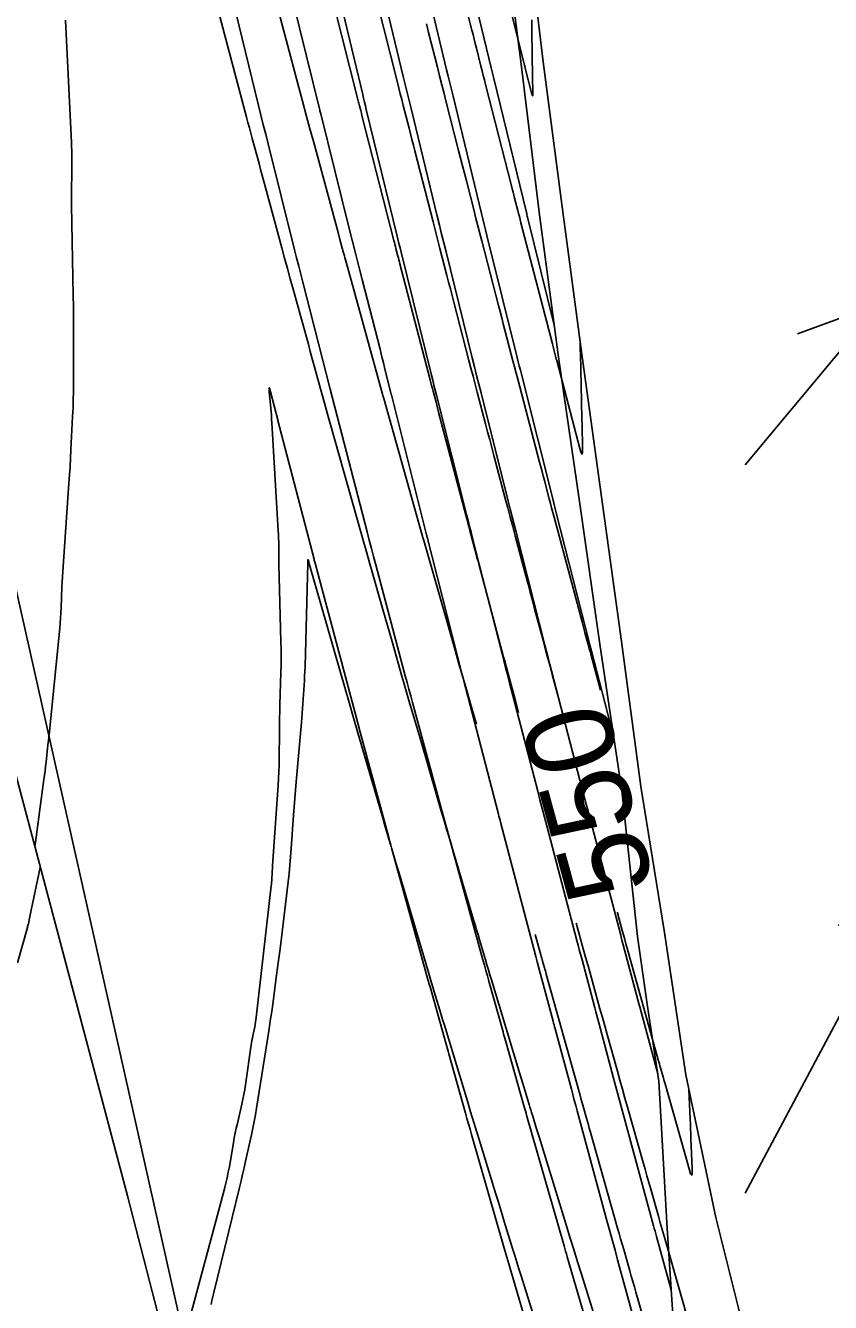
# Model space of a CAD drawing. Extents: x 954385 to 988206, y 1868364 to 1924553.
# Drawn here: x 957857.8 to 957913, y 1919611.4 to 1919699.1 of the extents above; entities that cross this region are included whole.
import ezdxf

# ---------------------------------------------------------------- set-up
doc = ezdxf.new("R2010")
doc.units = 0
for name, color, linetype in [('13', 7, 'Continuous'), ('16', 7, 'Continuous'), ('24', 7, 'Continuous'), ('26', 7, 'Continuous'), ('5', 7, 'Continuous'), ('6', 7, 'Continuous'), ('7', 7, 'Continuous'), ('Default', 7, 'Continuous')]:
    doc.layers.add(name, color=color, linetype=linetype)

msp = doc.modelspace()

# ---------------------------------------------------------------- linework, layer by layer
at = {"layer": '13'}
msp.add_lwpolyline([(957857.224, 1919634.741), (957857.897, 1919637.166), (957857.914, 1919637.23), (957857.93, 1919637.294), (957857.945, 1919637.359), (957857.96, 1919637.424), (957858.037, 1919637.793), (957858.04, 1919637.803), (957858.042, 1919637.814), (957858.045, 1919637.824), (957858.047, 1919637.834), (957858.059, 1919637.875), (957858.061, 1919637.886), (957858.064, 1919637.896), (957858.067, 1919637.906), (957858.069, 1919637.917), (957858.774, 1919641.289)], dxfattribs=at)
at = {"layer": '16'}
for points in [[(957890.519, 1919706.211), (957891.799, 1919696.25), (957893.016, 1919686.274), (957894.336, 1919676.322), (957895.78, 1919666.397), (957897.186, 1919656.464), (957898.672, 1919646.548), (957899.744, 1919636.541), (957900.425, 1919631.907), (957901.213, 1919626.621), (957901.79, 1919616.502), (957902.451, 1919606.402), (957903.226, 1919596.327), (957904.28, 1919586.315), (957905.605, 1919576.364), (957907.064, 1919566.442), (957908.777, 1919559.571)], [(957894.046, 1919678.504), (957892.213, 1919685.917), (957892.192, 1919686.001), (957892.171, 1919686.085), (957892.151, 1919686.169), (957892.13, 1919686.253), (957889.894, 1919695.436), (957889.849, 1919695.619), (957889.805, 1919695.802), (957889.761, 1919695.985), (957889.717, 1919696.169), (957887.599, 1919705.006)], [(957878.8, 1919703.107), (957880.899, 1919694.347), (957880.961, 1919694.089), (957881.023, 1919693.832), (957881.086, 1919693.574), (957881.148, 1919693.316), (957883.245, 1919684.709), (957883.317, 1919684.411), (957883.39, 1919684.114), (957883.463, 1919683.817), (957883.536, 1919683.52), (957885.622, 1919675.092), (957885.707, 1919674.748), (957885.792, 1919674.404), (957885.878, 1919674.061), (957885.964, 1919673.718), (957888.027, 1919665.509), (957888.129, 1919665.106), (957888.231, 1919664.703), (957888.333, 1919664.3), (957888.436, 1919663.897), (957890.462, 1919655.959), (957890.583, 1919655.484), (957890.705, 1919655.009), (957890.827, 1919654.535), (957890.95, 1919654.061), (957892.906, 1919646.512), (957893.06, 1919645.918), (957893.215, 1919645.324), (957893.37, 1919644.731), (957893.526, 1919644.137), (957895.597, 1919636.265), (957895.679, 1919635.956), (957895.76, 1919635.647), (957895.842, 1919635.337), (957895.925, 1919635.028), (957896.825, 1919631.641), (957896.893, 1919631.385), (957896.962, 1919631.13), (957897.03, 1919630.875), (957897.098, 1919630.619), (957898.205, 1919626.488), (957898.274, 1919626.233), (957898.342, 1919625.977), (957898.411, 1919625.722), (957898.48, 1919625.467), (957900.859, 1919616.686), (957900.91, 1919616.501), (957900.96, 1919616.316), (957901.011, 1919616.131), (957901.061, 1919615.946), (957902.065, 1919612.295)], [(957901.139, 1919627.121), (957899.91, 1919631.708), (957899.889, 1919631.787), (957899.867, 1919631.866), (957898.774, 1919635.976), (957898.731, 1919636.14), (957898.688, 1919636.303), (957898.644, 1919636.467), (957898.601, 1919636.63), (957896.321, 1919645.299), (957896.231, 1919645.64), (957896.142, 1919645.981), (957896.053, 1919646.322), (957895.964, 1919646.664), (957893.861, 1919654.78), (957893.746, 1919655.223), (957893.632, 1919655.666), (957893.518, 1919656.11), (957893.405, 1919656.553), (957891.429, 1919664.296), (957891.293, 1919664.828), (957891.158, 1919665.36), (957891.024, 1919665.892), (957890.89, 1919666.424), (957889.022, 1919673.857), (957888.87, 1919674.459), (957888.72, 1919675.061), (957888.57, 1919675.664), (957888.421, 1919676.266), (957886.619, 1919683.549), (957886.468, 1919684.16), (957886.318, 1919684.771), (957886.168, 1919685.382), (957886.019, 1919685.994), (957884.217, 1919693.391), (957884.084, 1919693.94), (957883.951, 1919694.489), (957883.819, 1919695.038), (957883.687, 1919695.587), (957881.857, 1919703.225)], [(957884.792, 1919703.846), (957886.661, 1919696.05), (957886.769, 1919695.598), (957886.878, 1919695.145), (957886.988, 1919694.693), (957887.097, 1919694.241), (957889.061, 1919686.178), (957889.153, 1919685.803), (957889.244, 1919685.428), (957889.337, 1919685.053), (957889.429, 1919684.678), (957891.503, 1919676.295), (957891.575, 1919676.007), (957891.647, 1919675.718), (957891.719, 1919675.43), (957891.791, 1919675.141), (957893.986, 1919666.407), (957894.035, 1919666.212), (957894.085, 1919666.017), (957894.134, 1919665.821), (957894.184, 1919665.626), (957896.518, 1919656.48), (957896.539, 1919656.401), (957896.559, 1919656.323), (957896.579, 1919656.245), (957896.599, 1919656.167), (957898.096, 1919650.39)], [(957900.382, 1919607.112), (957898.392, 1919614.352), (957898.212, 1919615.006), (957898.034, 1919615.659), (957897.856, 1919616.313), (957897.678, 1919616.967), (957895.615, 1919624.581), (957895.515, 1919624.951), (957895.415, 1919625.32), (957895.316, 1919625.69), (957895.217, 1919626.06), (957894.103, 1919630.216), (957894.069, 1919630.345), (957894.034, 1919630.473), (957894, 1919630.601), (957893.966, 1919630.73), (957892.882, 1919634.803), (957892.858, 1919634.896), (957892.833, 1919634.99), (957892.808, 1919635.083), (957892.784, 1919635.176), (957890.361, 1919644.386), (957890.324, 1919644.526), (957890.287, 1919644.667), (957890.251, 1919644.808), (957890.214, 1919644.948), (957887.818, 1919654.194), (957887.797, 1919654.273), (957887.777, 1919654.352), (957887.757, 1919654.432), (957887.736, 1919654.511), (957885.322, 1919663.97), (957885.312, 1919664.008), (957885.303, 1919664.046), (957885.293, 1919664.084), (957885.284, 1919664.122), (957882.868, 1919673.735), (957882.861, 1919673.76), (957882.402, 1919675.615), (957882.325, 1919675.927), (957882.247, 1919676.238), (957882.169, 1919676.549), (957882.09, 1919676.859), (957880.869, 1919681.643), (957880.64, 1919682.544), (957880.412, 1919683.446), (957880.185, 1919684.347), (957879.959, 1919685.249), (957878.018, 1919693.015), (957878.001, 1919693.082), (957877.984, 1919693.15), (957877.968, 1919693.217), (957877.951, 1919693.284), (957875.656, 1919702.664)], [(957897.591, 1919605.464), (957894.933, 1919614.566), (957894.879, 1919614.753), (957894.825, 1919614.939), (957894.771, 1919615.126), (957894.717, 1919615.313), (957892.147, 1919624.279), (957892.106, 1919624.424), (957892.064, 1919624.568), (957892.023, 1919624.713), (957891.982, 1919624.858), (957890.695, 1919629.411), (957890.654, 1919629.558), (957890.612, 1919629.705), (957890.571, 1919629.852), (957890.53, 1919629.999), (957889.556, 1919633.479), (957889.454, 1919633.844), (957889.352, 1919634.208), (957889.251, 1919634.573), (957889.15, 1919634.938), (957887.1, 1919642.361), (957886.894, 1919643.11), (957886.689, 1919643.859), (957886.484, 1919644.609), (957886.28, 1919645.359), (957884.318, 1919652.605), (957884.194, 1919653.063), (957884.071, 1919653.521), (957883.948, 1919653.979), (957883.826, 1919654.437), (957881.801, 1919662.061), (957881.651, 1919662.627), (957881.502, 1919663.193), (957881.354, 1919663.759), (957881.206, 1919664.326), (957879.301, 1919671.643), (957879.141, 1919672.259), (957878.981, 1919672.876), (957878.823, 1919673.493), (957878.665, 1919674.11), (957876.79, 1919681.457), (957876.649, 1919682.013), (957876.508, 1919682.57), (957876.368, 1919683.126), (957876.228, 1919683.683), (957874.409, 1919690.961), (957874.246, 1919691.618), (957874.083, 1919692.274), (957873.921, 1919692.931), (957873.76, 1919693.588), (957871.959, 1919700.947)], [(957893.365, 1919605.696), (957891.193, 1919613.133), (957891.058, 1919613.598), (957890.923, 1919614.064), (957890.788, 1919614.529), (957890.655, 1919614.995), (957888.372, 1919622.957), (957888.267, 1919623.325), (957888.162, 1919623.693), (957888.057, 1919624.06), (957887.953, 1919624.428), (957886.802, 1919628.501), (957886.756, 1919628.665), (957886.71, 1919628.829), (957886.663, 1919628.994), (957886.617, 1919629.158), (957885.519, 1919633.082), (957885.484, 1919633.207), (957885.449, 1919633.333), (957885.414, 1919633.458), (957885.379, 1919633.584), (957882.882, 1919642.628), (957882.833, 1919642.806), (957882.784, 1919642.983), (957882.736, 1919643.161), (957882.688, 1919643.338), (957880.725, 1919650.584), (957880.447, 1919651.615), (957880.169, 1919652.645), (957879.894, 1919653.676), (957879.619, 1919654.707), (957877.633, 1919662.185), (957877.615, 1919662.251), (957877.598, 1919662.317), (957877.581, 1919662.383), (957877.564, 1919662.449), (957875.083, 1919671.976), (957875.074, 1919672.012), (957875.071, 1919672.023), (957874.58, 1919673.948), (957874.523, 1919674.149), (957874.489, 1919674.214), (957874.479, 1919674.142), (957874.492, 1919673.933), (957874.633, 1919672.366), (957874.637, 1919672.32), (957874.64, 1919672.274), (957874.643, 1919672.228), (957874.645, 1919672.182), (957874.653, 1919671.998), (957874.655, 1919671.952), (957874.657, 1919671.905), (957874.659, 1919671.859), (957874.662, 1919671.813), (957875.107, 1919664.398), (957875.121, 1919664.135), (957875.131, 1919663.872), (957875.138, 1919663.609), (957875.142, 1919663.347), (957875.151, 1919662.295), (957875.154, 1919662.032), (957875.158, 1919661.769), (957875.163, 1919661.506), (957875.169, 1919661.243), (957875.291, 1919656.772), (957875.301, 1919656.248), (957875.305, 1919655.724), (957875.3, 1919655.2), (957875.289, 1919654.675), (957875.225, 1919652.451), (957875.213, 1919651.99), (957875.203, 1919651.53), (957875.195, 1919651.069), (957875.19, 1919650.608), (957875.174, 1919648.765), (957875.166, 1919648.304), (957875.152, 1919647.844), (957875.13, 1919647.384), (957875.101, 1919646.924), (957874.717, 1919641.399), (957874.709, 1919641.284), (957874.702, 1919641.169), (957874.696, 1919641.054), (957874.69, 1919640.939), (957874.667, 1919640.478), (957874.661, 1919640.363), (957874.652, 1919640.248), (957874.642, 1919640.133), (957874.63, 1919640.019), (957873.591, 1919630.98), (957873.571, 1919630.822), (957873.547, 1919630.664), (957873.52, 1919630.508), (957873.49, 1919630.351), (957873.362, 1919629.727), (957873.331, 1919629.571), (957873.303, 1919629.414), (957873.276, 1919629.257), (957873.252, 1919629.1), (957872.856, 1919626.369), (957872.804, 1919626.034), (957872.745, 1919625.701), (957872.679, 1919625.369), (957872.606, 1919625.039), (957872.301, 1919623.719), (957872.227, 1919623.388), (957872.158, 1919623.057), (957872.093, 1919622.724), (957872.034, 1919622.391), (957871.751, 1919620.75), (957871.68, 1919620.366), (957871.601, 1919619.984), (957871.513, 1919619.604), (957871.417, 1919619.226), (957868.747, 1919609.237)]]:
    msp.add_lwpolyline(points, dxfattribs=at)
at = {"layer": '24'}
for points in [[(957817.372, 1919769.232), (957831.573, 1919731.267), (957843.682, 1919693.162), (957854.383, 1919657.846), (957864.753, 1919618.743), (957875.296, 1919577.825), (957884.584, 1919537.635), (957892.533, 1919502.268), (957902.065, 1919460.502), (957910.491, 1919421.742), (957920.001, 1919379.492)], [(957892.09, 1919706.564), (957893.285, 1919696.583), (957894.589, 1919686.627), (957895.913, 1919676.676), (957897.289, 1919666.736), (957898.653, 1919656.793), (957899.988, 1919646.844), (957901.581, 1919636.953), (957903.073, 1919627.039), (957905.12, 1919617.249), (957907.548, 1919607.546), (957910.107, 1919597.871), (957911.76, 1919591.16), (957912.581, 1919588.178), (957915.105, 1919578.495)]]:
    msp.add_lwpolyline(points, dxfattribs=at)
at = {"layer": '26'}
for points in [[(957907.131, 1919668.928), (957916.355, 1919679.981), (957915.329, 1919674.069), (957916.355, 1919679.981), (957910.722, 1919677.913)], [(957907.131, 1919618.928), (957918.618, 1919640.482), (957918.822, 1919634.486), (957918.618, 1919640.482), (957913.527, 1919637.308)]]:
    msp.add_lwpolyline(points, dxfattribs=at)
at = {"layer": '6'}
for points in [[(957881.873, 1919700.777), (957883.286, 1919695.163), (957883.384, 1919694.773), (957883.483, 1919694.384), (957883.582, 1919693.994), (957883.681, 1919693.604), (957884.079, 1919692.046), (957884.179, 1919691.656), (957884.278, 1919691.266), (957884.378, 1919690.877), (957884.478, 1919690.487), (957885.725, 1919685.611), (957885.843, 1919685.151), (957885.961, 1919684.691), (957886.08, 1919684.23), (957886.199, 1919683.77), (957886.676, 1919681.93), (957886.795, 1919681.47), (957886.915, 1919681.01), (957887.034, 1919680.549), (957887.153, 1919680.089), (957888.19, 1919676.095), (957888.331, 1919675.551), (957888.473, 1919675.006), (957888.616, 1919674.462), (957888.759, 1919673.918), (957889.332, 1919671.742), (957889.475, 1919671.197), (957889.618, 1919670.653), (957889.762, 1919670.109), (957889.905, 1919669.565), (957890.681, 1919666.617), (957890.851, 1919665.973), (957891.021, 1919665.329), (957891.192, 1919664.685), (957891.364, 1919664.041), (957892.094, 1919661.309), (957892.245, 1919660.744), (957892.396, 1919660.179), (957892.547, 1919659.614), (957892.698, 1919659.049), (957893.301, 1919656.79), (957893.453, 1919656.225), (957893.604, 1919655.66), (957893.757, 1919655.096), (957893.909, 1919654.531), (957894.409, 1919652.689)], [(957898.361, 1919638.219), (957898.374, 1919638.174), (957898.708, 1919636.955), (957898.792, 1919636.65), (957898.877, 1919636.346), (957898.961, 1919636.041), (957899.046, 1919635.737), (957901.18, 1919628.087), (957901.219, 1919627.949), (957901.257, 1919627.81), (957901.296, 1919627.671), (957901.335, 1919627.533), (957901.489, 1919626.978), (957901.528, 1919626.839), (957901.567, 1919626.701), (957901.606, 1919626.562), (957901.645, 1919626.424), (957903.297, 1919620.588), (957903.403, 1919620.263), (957903.473, 1919620.16), (957903.508, 1919620.279), (957903.507, 1919620.622), (957903.422, 1919622.671), (957903.409, 1919623.007), (957903.395, 1919623.344), (957903.381, 1919623.68), (957903.367, 1919624.017), (957903.283, 1919626.035)]]:
    msp.add_lwpolyline(points, dxfattribs=at)
at = {"layer": '7'}
for points in [[(957889.645, 1919705.739), (957891.955, 1919696.556), (957892.007, 1919696.351), (957892.02, 1919696.3), (957892.033, 1919696.248), (957892.512, 1919694.372), (957892.54, 1919694.277), (957892.56, 1919694.247), (957892.57, 1919694.281), (957892.573, 1919694.38), (957892.564, 1919694.903), (957892.56, 1919695.164), (957892.555, 1919695.425), (957892.544, 1919696.103), (957892.542, 1919696.259), (957892.539, 1919696.416), (957892.537, 1919696.572), (957892.535, 1919696.729), (957892.505, 1919699.039), (957892.5, 1919699.476)], [(957895.82, 1919677.378), (957895.826, 1919677.042), (957895.832, 1919676.754), (957895.833, 1919676.706), (957895.834, 1919676.658), (957895.835, 1919676.61), (957895.836, 1919676.562), (957895.914, 1919673.264), (957895.924, 1919672.865), (957895.933, 1919672.465), (957895.943, 1919672.065), (957895.952, 1919671.665), (957895.99, 1919670.066), (957895.985, 1919669.765), (957895.953, 1919669.66), (957895.893, 1919669.752), (957895.805, 1919670.04), (957894.211, 1919676.093), (957894.186, 1919676.188), (957894.161, 1919676.283), (957894.137, 1919676.378), (957894.112, 1919676.473), (957894.013, 1919676.853), (957893.964, 1919677.043), (957893.915, 1919677.233), (957891.759, 1919685.546), (957891.705, 1919685.757), (957891.65, 1919685.968), (957891.596, 1919686.178), (957891.542, 1919686.389), (957891.326, 1919687.232), (957891.273, 1919687.443), (957891.219, 1919687.654), (957891.165, 1919687.865), (957891.111, 1919688.076), (957889.333, 1919695.039), (957889.254, 1919695.35), (957889.175, 1919695.661), (957889.096, 1919695.972), (957889.017, 1919696.283), (957888.704, 1919697.527), (957888.626, 1919697.838), (957888.548, 1919698.149), (957888.469, 1919698.46), (957888.391, 1919698.772), (957886.933, 1919704.566)], [(957891.599, 1919651.922), (957891.525, 1919652.196), (957891.334, 1919652.902), (957890.951, 1919654.315), (957890.855, 1919654.668), (957890.76, 1919655.022), (957890.665, 1919655.375), (957890.57, 1919655.729), (957888.882, 1919662.044), (957888.812, 1919662.309), (957888.741, 1919662.574), (957888.67, 1919662.838), (957888.6, 1919663.103), (957888.317, 1919664.161), (957888.246, 1919664.426), (957888.176, 1919664.691), (957888.106, 1919664.955), (957888.036, 1919665.22), (957886.133, 1919672.449), (957886.032, 1919672.832), (957885.931, 1919673.216), (957885.729, 1919673.984), (957885.679, 1919674.176), (957885.628, 1919674.368), (957885.578, 1919674.56), (957885.528, 1919674.752), (957883.459, 1919682.728), (957883.424, 1919682.86), (957883.39, 1919682.993), (957883.356, 1919683.125), (957883.321, 1919683.258), (957883.184, 1919683.787), (957883.15, 1919683.92), (957883.116, 1919684.052), (957883.082, 1919684.184), (957883.048, 1919684.317), (957880.851, 1919692.904), (957880.808, 1919693.072), (957880.765, 1919693.24), (957880.68, 1919693.577), (957880.658, 1919693.661), (957880.637, 1919693.745), (957880.615, 1919693.829), (957880.594, 1919693.913), (957878.309, 1919702.992)], [(957888.71, 1919651.132), (957888.307, 1919652.513), (957888.04, 1919653.432), (957887.773, 1919654.351), (957887.508, 1919655.271), (957887.244, 1919656.191), (957885.086, 1919663.721), (957885.027, 1919663.929), (957885.012, 1919663.981), (957884.997, 1919664.033), (957884.935, 1919664.252), (957882.344, 1919673.474), (957882.323, 1919673.548), (957882.303, 1919673.621), (957882.282, 1919673.695), (957882.262, 1919673.768), (957880.034, 1919681.844), (957879.877, 1919682.416), (957879.719, 1919682.987), (957879.68, 1919683.129), (957879.641, 1919683.272), (957879.602, 1919683.415), (957879.563, 1919683.558), (957879.337, 1919684.394), (957879.207, 1919684.875), (957877.537, 1919691.046), (957877.282, 1919691.99), (957877.028, 1919692.935), (957876.775, 1919693.88), (957876.524, 1919694.826), (957874.597, 1919702.08)], [(957897.271, 1919609.015), (957895.907, 1919613.375), (957895.643, 1919614.219), (957895.38, 1919615.064), (957895.119, 1919615.909), (957894.858, 1919616.754), (957893.002, 1919622.793), (957892.831, 1919623.35), (957892.545, 1919624.279), (957892.488, 1919624.465), (957892.431, 1919624.65), (957892.375, 1919624.836), (957892.318, 1919625.022), (957892.024, 1919625.997), (957891.888, 1919626.446), (957891.752, 1919626.895), (957889.734, 1919633.562), (957889.631, 1919633.905), (957889.528, 1919634.248), (957889.425, 1919634.591), (957889.323, 1919634.934), (957888.915, 1919636.307), (957888.813, 1919636.651), (957888.712, 1919636.994), (957888.61, 1919637.337), (957888.508, 1919637.68), (957887.106, 1919642.402), (957886.891, 1919643.129), (957886.676, 1919643.856), (957886.462, 1919644.584), (957886.249, 1919645.312), (957885.251, 1919648.733), (957885.113, 1919649.207), (957884.974, 1919649.681), (957884.836, 1919650.156), (957884.698, 1919650.63), (957884.144, 1919652.527), (957884.006, 1919653.001), (957883.869, 1919653.475), (957883.732, 1919653.95), (957883.595, 1919654.425), (957882.918, 1919656.79), (957882.76, 1919657.342), (957882.601, 1919657.895), (957882.443, 1919658.447), (957882.285, 1919659), (957881.433, 1919661.973), (957881.271, 1919662.539), (957881.11, 1919663.105), (957880.95, 1919663.671), (957880.79, 1919664.238), (957878.677, 1919671.757), (957878.539, 1919672.251), (957878.401, 1919672.745), (957878.263, 1919673.24), (957878.127, 1919673.735), (957877.581, 1919675.714), (957877.444, 1919676.209), (957877.308, 1919676.704), (957877.171, 1919677.199), (957877.035, 1919677.693), (957876.13, 1919680.974), (957875.934, 1919681.685), (957875.739, 1919682.397), (957875.545, 1919683.109), (957875.352, 1919683.822), (957874.229, 1919687.971), (957874.118, 1919688.38), (957874.008, 1919688.788), (957873.897, 1919689.197), (957873.787, 1919689.606), (957873.322, 1919691.322), (957873.223, 1919691.69), (957873.124, 1919692.059), (957873.025, 1919692.428), (957872.927, 1919692.797), (957871, 1919700.051)], [(957858.407, 1919642.672), (957859.031, 1919647.329), (957859.069, 1919647.625), (957859.106, 1919647.92), (957859.142, 1919648.216), (957859.176, 1919648.511), (957859.309, 1919649.695), (957859.342, 1919649.991), (957859.374, 1919650.287), (957859.405, 1919650.583), (957859.435, 1919650.879), (957860.116, 1919657.703), (957860.149, 1919658.057), (957860.176, 1919658.41), (957860.197, 1919658.765), (957860.213, 1919659.119), (957860.266, 1919660.538), (957860.281, 1919660.893), (957860.299, 1919661.247), (957860.319, 1919661.602), (957860.343, 1919661.956), (957860.749, 1919667.66), (957860.788, 1919668.231), (957860.824, 1919668.803), (957860.857, 1919669.375), (957860.887, 1919669.948), (957861.001, 1919672.237), (957861.026, 1919672.81), (957861.044, 1919673.382), (957861.055, 1919673.955), (957861.059, 1919674.528), (957861.063, 1919677.673), (957861.061, 1919678.389), (957861.057, 1919679.104), (957861.049, 1919679.819), (957861.037, 1919680.534), (957860.919, 1919686.745), (957860.915, 1919687.003), (957860.913, 1919687.261), (957860.914, 1919687.519), (957860.917, 1919687.777), (957860.935, 1919688.978), (957860.938, 1919689.151), (957860.939, 1919689.325), (957860.94, 1919689.498), (957860.939, 1919689.672), (957860.937, 1919690.365), (957860.935, 1919690.539), (957860.932, 1919690.712), (957860.926, 1919690.885), (957860.918, 1919691.059), (957860.499, 1919699.45)], [(957885.277, 1919699.197), (957885.427, 1919698.601), (957886.028, 1919696.215), (957886.178, 1919695.619), (957886.329, 1919695.022), (957886.481, 1919694.426), (957886.633, 1919693.83), (957887.485, 1919690.493), (957887.617, 1919689.977), (957887.749, 1919689.46), (957887.881, 1919688.944), (957888.013, 1919688.427), (957888.541, 1919686.362), (957888.673, 1919685.845), (957888.806, 1919685.329), (957888.939, 1919684.813), (957889.073, 1919684.297), (957890.22, 1919679.872), (957890.33, 1919679.449), (957890.439, 1919679.026), (957890.549, 1919678.604), (957890.659, 1919678.181), (957891.097, 1919676.49), (957891.207, 1919676.067), (957891.318, 1919675.645), (957891.428, 1919675.222), (957891.539, 1919674.8), (957893.039, 1919669.101), (957893.122, 1919668.788), (957893.204, 1919668.474), (957893.287, 1919668.161), (957893.369, 1919667.848), (957893.699, 1919666.594), (957893.782, 1919666.28), (957893.865, 1919665.967), (957893.948, 1919665.654), (957894.032, 1919665.341), (957895.951, 1919658.156), (957896.001, 1919657.97), (957896.05, 1919657.784), (957896.1, 1919657.599), (957896.15, 1919657.413), (957896.348, 1919656.67), (957896.398, 1919656.484), (957896.448, 1919656.298), (957896.498, 1919656.113), (957896.548, 1919655.927), (957897.218, 1919653.456)], [(957894.155, 1919605.624), (957891.767, 1919613.256), (957891.621, 1919613.721), (957891.476, 1919614.187), (957891.332, 1919614.654), (957891.188, 1919615.12), (957890.615, 1919616.986), (957890.471, 1919617.452), (957890.328, 1919617.919), (957890.185, 1919618.385), (957890.041, 1919618.852), (957888.978, 1919622.311), (957888.753, 1919623.043), (957888.53, 1919623.775), (957888.307, 1919624.508), (957888.084, 1919625.241), (957886.577, 1919630.222), (957886.482, 1919630.537), (957886.387, 1919630.852), (957886.292, 1919631.167), (957886.196, 1919631.482), (957885.815, 1919632.742), (957885.72, 1919633.057), (957885.625, 1919633.372), (957885.531, 1919633.687), (957885.437, 1919634.003), (957883.369, 1919640.965), (957883.25, 1919641.368), (957883.13, 1919641.771), (957882.873, 1919642.638), (957882.822, 1919642.809), (957882.772, 1919642.98), (957882.721, 1919643.151), (957882.671, 1919643.322), (957882.422, 1919644.177), (957882.272, 1919644.69), (957880.566, 1919650.537), (957880.266, 1919651.568), (957879.967, 1919652.6), (957879.669, 1919653.632), (957879.373, 1919654.665), (957877.209, 1919662.217), (957877.201, 1919662.246), (957877.159, 1919662.395), (957877.153, 1919662.414), (957877.148, 1919662.42), (957877.145, 1919662.413), (957877.144, 1919662.393), (957877.143, 1919662.272), (957877.143, 1919662.244), (957877.143, 1919662.215), (957877.142, 1919662.186), (957877.141, 1919662.157), (957876.943, 1919655.078), (957876.933, 1919654.758), (957876.919, 1919654.438), (957876.902, 1919654.117), (957876.882, 1919653.798), (957876.795, 1919652.518), (957876.773, 1919652.198), (957876.748, 1919651.879), (957876.723, 1919651.559), (957876.695, 1919651.24), (957876.338, 1919647.165), (957876.289, 1919646.594), (957876.243, 1919646.022), (957876.199, 1919645.45), (957876.158, 1919644.877), (957876, 1919642.588), (957875.957, 1919642.016), (957875.906, 1919641.445), (957875.849, 1919640.874), (957875.784, 1919640.304), (957875.251, 1919635.887), (957875.189, 1919635.387), (957875.126, 1919634.888), (957875.061, 1919634.388), (957874.995, 1919633.889), (957874.725, 1919631.893), (957874.656, 1919631.394), (957874.584, 1919630.896), (957874.51, 1919630.398), (957874.432, 1919629.901), (957873.618, 1919624.76), (957873.542, 1919624.302), (957873.459, 1919623.845), (957873.369, 1919623.39), (957873.271, 1919622.935), (957872.867, 1919621.122), (957872.764, 1919620.669), (957872.66, 1919620.216), (957872.553, 1919619.764), (957872.444, 1919619.313), (957870.685, 1919612.107), (957870.62, 1919611.836), (957870.557, 1919611.565), (957870.496, 1919611.293)], [(957903.419, 1919609.554), (957901.711, 1919615.503), (957901.579, 1919615.964), (957901.447, 1919616.425), (957901.316, 1919616.887), (957901.185, 1919617.348), (957900.664, 1919619.193), (957900.533, 1919619.655), (957900.403, 1919620.116), (957900.272, 1919620.577), (957900.142, 1919621.039), (957899.069, 1919624.83), (957898.895, 1919625.446), (957898.721, 1919626.062), (957898.548, 1919626.679), (957898.376, 1919627.295), (957897.674, 1919629.818), (957897.51, 1919630.407), (957897.345, 1919630.996), (957897.181, 1919631.585), (957897.017, 1919632.174), (957896.36, 1919634.529), (957896.196, 1919635.118), (957896.032, 1919635.708), (957895.869, 1919636.297), (957895.707, 1919636.886), (957895.552, 1919637.452)], [(957901.052, 1919607.229), (957899.646, 1919612.134), (957899.542, 1919612.499), (957899.437, 1919612.864), (957899.332, 1919613.23), (957899.227, 1919613.595), (957898.808, 1919615.056), (957898.703, 1919615.421), (957898.599, 1919615.786), (957898.495, 1919616.152), (957898.392, 1919616.517), (957896.51, 1919623.174), (957896.446, 1919623.399), (957896.383, 1919623.624), (957896.319, 1919623.849), (957896.255, 1919624.074), (957896.001, 1919624.973), (957895.937, 1919625.198), (957895.874, 1919625.423), (957895.811, 1919625.648), (957895.748, 1919625.874), (957893.495, 1919633.96), (957893.464, 1919634.071), (957893.434, 1919634.182), (957893.403, 1919634.293), (957893.372, 1919634.404), (957893.248, 1919634.847), (957893.217, 1919634.958), (957893.186, 1919635.069), (957893.156, 1919635.18), (957893.125, 1919635.291), (957892.742, 1919636.684)]]:
    msp.add_lwpolyline(points, dxfattribs=at)
at = {"layer": 'Default'}
msp.add_line((958200.602, 1918129.717), (957843.865, 1919719.405), dxfattribs=at)

# ---------------------------------------------------------------- texts
at = {"layer": '5'}
msp.add_text('550', height=6, rotation=105.27818, dxfattribs=at).set_placement((957900.973, 1919640.043))

doc.saveas('drawing.dxf')
